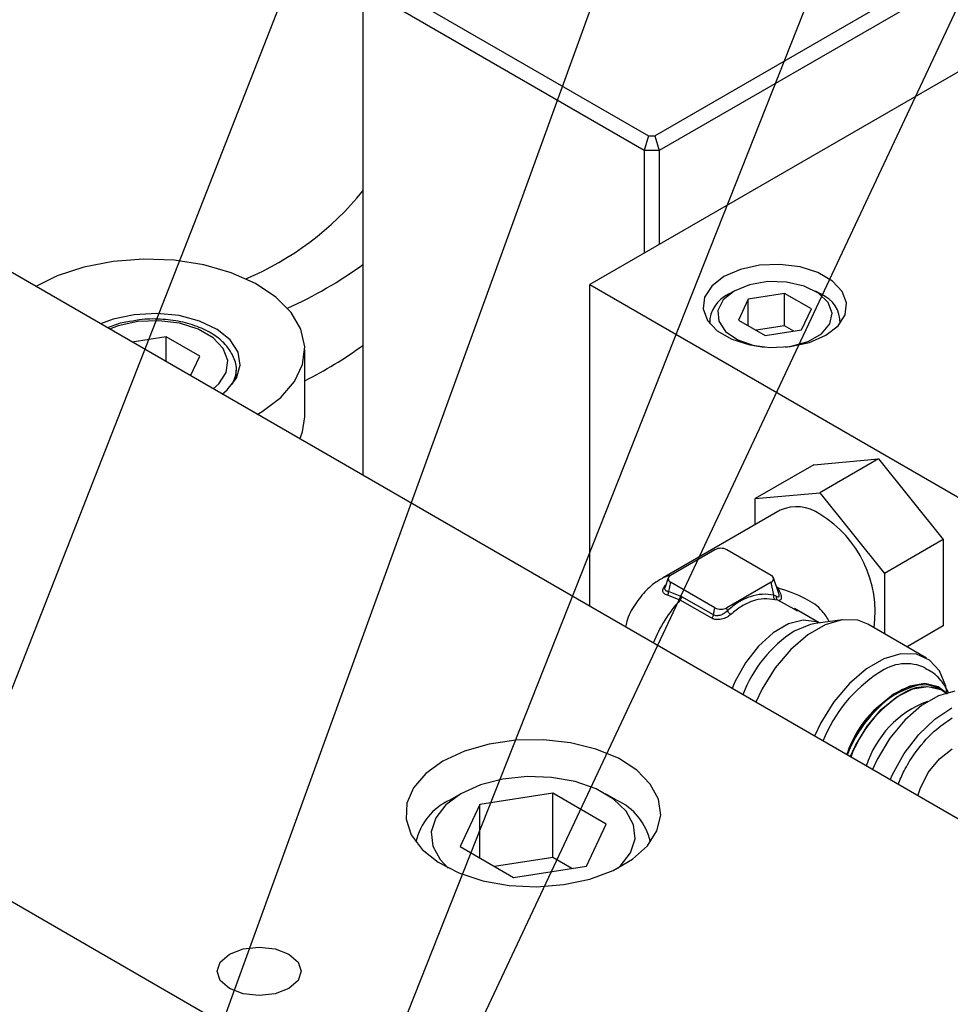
# Model space of a CAD drawing. Header units: inches. Extents: x 1880 to 2363, y -453 to -54.
# Tile 901 of 1056: x 2074 to 2076.22, y -67.3 to -64.95. Entities that reach past the tile are written whole.
import ezdxf

# ---------------------------------------------------------------- set-up
doc = ezdxf.new("R2010")
doc.units = ezdxf.units.IN
doc.header["$LTSCALE"] = 0.5
doc.header["$MEASUREMENT"] = 0
for name, color, linetype in [('DIE-M-S', 8, 'Continuous'), ('DSS-M-S', 53, 'Continuous'), ('RAI-M-S', 8, 'Continuous'), ('SID-M-S', 105, 'Continuous'), ('SVD-M-S', 8, 'Continuous')]:
    doc.layers.add(name, color=color, linetype=linetype)

msp = doc.modelspace()

# ---------------------------------------------------------------- linework, layer by layer
at = {"layer": 'DIE-M-S', "linetype": 'Continuous', "lineweight": 25}
for p, q in [((2078.88422, -68.38435), (2071.83489, -64.31486)), ((2075.1879, -66.67155), (2075.124, -66.68073)), ((2075.25372, -66.67052), (2075.1879, -66.67155)), ((2075.31838, -66.67769), (2075.25372, -66.67052)), ((2075.06501, -66.69761), (2075.01369, -66.72143)), ((2075.124, -66.68073), (2075.06501, -66.69761)), ((2075.37887, -66.69271), (2075.31838, -66.67769)), ((2075.43235, -66.71488), (2075.37887, -66.69271)), ((2075.01369, -66.72143), (2074.97244, -66.75106)), ((2075.47632, -66.74318), (2075.43235, -66.71488)), ((2075.50872, -66.77626), (2075.47632, -66.74318)), ((2074.97244, -66.75106), (2074.94318, -66.78511)), ((2074.94318, -66.78511), (2074.92729, -66.822)), ((2075.52805, -66.8126), (2075.50872, -66.77626)), ((2075.53339, -66.85049), (2075.52805, -66.8126)), ((2074.92729, -66.822), (2074.92551, -66.85999)), ((2074.92551, -66.85999), (2074.93792, -66.89732)), ((2075.5245, -66.88815), (2075.53339, -66.85049)), ((2074.93792, -66.89732), (2074.96394, -66.93224)), ((2075.5018, -66.92383), (2075.5245, -66.88815)), ((2074.96394, -66.93224), (2075.00235, -66.96311)), ((2075.46634, -66.95586), (2075.5018, -66.92383)), ((2075.41978, -66.98274), (2075.46634, -66.95586)), ((2075.00235, -66.96311), (2075.05136, -66.9885)), ((2075.05136, -66.9885), (2075.10868, -67.0072)), ((2075.30249, -67.01632), (2075.3643, -67.00321)), ((2075.3643, -67.00321), (2075.41978, -66.98274)), ((2075.10868, -67.0072), (2075.17162, -67.01836)), ((2075.17162, -67.01836), (2075.23725, -67.02145)), ((2075.23725, -67.02145), (2075.30249, -67.01632)), ((2074.53647, -67.16972), (2074.57493, -67.1653)), ((2074.57493, -67.1653), (2074.61339, -67.16972)), ((2074.48208, -67.20111), (2074.50387, -67.18229)), ((2074.50387, -67.18229), (2074.53647, -67.16972)), ((2074.61339, -67.16972), (2074.646, -67.18229)), ((2074.646, -67.18229), (2074.66778, -67.20111)), ((2074.47443, -67.22332), (2074.48208, -67.20111)), ((2074.66778, -67.20111), (2074.67543, -67.22332)), ((2074.48208, -67.24552), (2074.47443, -67.22332)), ((2074.67543, -67.22332), (2074.66778, -67.24552)), ((2074.50387, -67.26434), (2074.48208, -67.24552)), ((2074.66778, -67.24552), (2074.646, -67.26434)), ((2074.53647, -67.27692), (2074.50387, -67.26434)), ((2074.57493, -67.28133), (2074.53647, -67.27692)), ((2074.61339, -67.27692), (2074.57493, -67.28133)), ((2074.646, -67.26434), (2074.61339, -67.27692))]:
    msp.add_line(p, q, dxfattribs=at)
at = {"layer": 'DSS-M-S', "linetype": 'Continuous', "lineweight": 25}
for p, q in [((2074.84742, -64.84975), (2075.50452, -65.22909)), ((2075.51917, -65.22909), (2076.16592, -64.85573)), ((2075.49417, -65.26394), (2074.82242, -64.87615)), ((2074.82242, -64.87615), (2074.82242, -66.03952)), ((2076.1836, -64.88635), (2075.52952, -65.26394)), ((2075.50452, -65.22909), (2075.49417, -65.26394)), ((2075.50452, -65.22909), (2075.51917, -65.22909)), ((2075.51917, -65.22909), (2075.52952, -65.26394)), ((2075.52952, -65.26394), (2075.49417, -65.26394)), ((2075.49417, -65.26394), (2075.49417, -65.50889)), ((2075.52952, -65.26394), (2075.52952, -65.48848))]:
    msp.add_line(p, q, dxfattribs=at)
for centre, radius, start, end in [((2074.26503, -64.90867), 0.71758, 292.78905, 320.96484), ((2074.21572, -64.69797), 1.03483, 294.3681, 305.89351), ((2074.24399, -64.93588), 0.98179, 296.61451, 306.09729)]:
    msp.add_arc(centre, radius, start, end, dxfattribs=at)
at = {"layer": 'RAI-M-S', "linetype": 'Continuous', "lineweight": 25}
msp.add_line((2075.09057, -67.6964), (2073.92595, -67.02408), dxfattribs=at)
at = {"layer": 'SID-M-S'}
for p, q in [((2073.6215, -67.47528), (2076.00391, -61.39594)), ((2074.25153, -67.99641), (2076.64641, -61.39766)), ((2074.54934, -68.52311), (2077.90154, -61.39093)), ((2074.63008, -68.07965), (2077.27465, -61.39571))]:
    msp.add_line(p, q, dxfattribs=at)
at = {"layer": 'SVD-M-S', "linetype": 'Continuous', "lineweight": 25}
for p, q in [((2076.42472, -64.9717), (2075.36406, -65.584)), ((2074.29865, -65.52323), (2074.22593, -65.52863)), ((2074.3718, -65.52612), (2074.29865, -65.52323)), ((2074.15644, -65.54212), (2074.09283, -65.56318)), ((2074.22593, -65.52863), (2074.15644, -65.54212)), ((2074.44257, -65.5372), (2074.3718, -65.52612)), ((2074.50823, -65.55603), (2074.44257, -65.5372)), ((2075.76947, -65.53807), (2075.72363, -65.54794)), ((2075.81827, -65.53606), (2075.76947, -65.53807)), ((2075.86607, -65.54206), (2075.81827, -65.53606)), ((2075.909, -65.5556), (2075.86607, -65.54206)), ((2074.09283, -65.56318), (2074.04142, -65.58867)), ((2074.56627, -65.58189), (2074.50823, -65.55603)), ((2075.68447, -65.56487), (2075.65515, -65.58748)), ((2075.72363, -65.54794), (2075.68447, -65.56487)), ((2075.9436, -65.57557), (2075.909, -65.5556)), ((2074.61445, -65.6138), (2074.56627, -65.58189)), ((2075.36406, -65.584), (2076.24795, -66.09426)), ((2075.36406, -66.35221), (2075.36406, -65.584)), ((2075.65515, -65.58748), (2075.63806, -65.61394)), ((2075.74583, -65.58439), (2075.70913, -65.59952)), ((2075.78906, -65.57696), (2075.74583, -65.58439)), ((2075.83412, -65.57804), (2075.78906, -65.57696)), ((2075.87613, -65.5875), (2075.83412, -65.57804)), ((2075.91055, -65.60433), (2075.87613, -65.5875)), ((2075.96704, -65.60035), (2075.9436, -65.57557)), ((2074.65093, -65.65052), (2074.61445, -65.6138)), ((2075.63806, -65.61394), (2075.63457, -65.64211)), ((2075.70913, -65.59952), (2075.68292, -65.62071)), ((2075.70911, -65.59953), (2075.69568, -65.60729)), ((2075.70913, -65.59952), (2075.70913, -65.59952)), ((2075.82935, -65.60514), (2075.74221, -65.61862)), ((2075.89314, -65.64196), (2075.82935, -65.60514)), ((2075.82935, -65.68271), (2075.82935, -65.60514)), ((2075.91633, -65.60729), (2075.90289, -65.59953)), ((2075.93363, -65.62669), (2075.91055, -65.60433)), ((2075.97744, -65.62795), (2075.96704, -65.60035)), ((2075.68292, -65.62071), (2075.67006, -65.64566)), ((2075.74221, -65.61862), (2075.71887, -65.66892)), ((2075.74221, -65.6824), (2075.74221, -65.61862)), ((2075.94289, -65.65217), (2075.93363, -65.62669)), ((2075.97395, -65.65612), (2075.97744, -65.62795)), ((2074.27669, -65.65599), (2074.22614, -65.66688)), ((2074.33041, -65.65303), (2074.27669, -65.65599)), ((2074.38362, -65.65819), (2074.33041, -65.65303)), ((2074.4327, -65.67113), (2074.38362, -65.65819)), ((2074.67429, -65.69064), (2074.65093, -65.65052)), ((2075.63457, -65.64211), (2075.64497, -65.6697)), ((2075.67006, -65.64566), (2075.67192, -65.67167)), ((2075.86979, -65.69227), (2075.89314, -65.64196)), ((2075.93731, -65.67801), (2075.94289, -65.65217)), ((2075.95685, -65.68258), (2075.97395, -65.65612)), ((2074.22614, -65.66688), (2074.19625, -65.67804)), ((2074.23814, -65.68251), (2074.21732, -65.69021)), ((2074.28538, -65.67234), (2074.23814, -65.68251)), ((2074.33568, -65.67026), (2074.28538, -65.67234)), ((2074.38496, -65.67645), (2074.33568, -65.67026)), ((2074.42921, -65.6904), (2074.38496, -65.67645)), ((2074.47431, -65.69096), (2074.4327, -65.67113)), ((2075.64497, -65.6697), (2075.66841, -65.69449)), ((2075.65, -65.67096), (2075.65, -65.67668)), ((2075.67192, -65.67167), (2075.68831, -65.69593)), ((2075.71887, -65.66892), (2075.78266, -65.70574)), ((2075.82935, -65.68271), (2075.76105, -65.69327)), ((2075.85095, -65.69518), (2075.82935, -65.68271)), ((2075.9175, -65.7014), (2075.93731, -65.67801)), ((2075.92754, -65.70519), (2075.95685, -65.68258)), ((2075.962, -65.67668), (2075.962, -65.67096)), ((2074.35246, -65.7089), (2074.27141, -65.72144)), ((2074.43282, -65.75529), (2074.35246, -65.7089)), ((2074.35246, -65.76822), (2074.35246, -65.7089)), ((2074.46487, -65.71098), (2074.42921, -65.6904)), ((2074.48904, -65.73653), (2074.46487, -65.71098)), ((2074.50561, -65.71633), (2074.47431, -65.69096)), ((2074.68365, -65.73262), (2074.67429, -65.69064)), ((2075.66841, -65.69449), (2075.703, -65.71446)), ((2075.68831, -65.69593), (2075.71746, -65.71579)), ((2075.78266, -65.70574), (2075.86979, -65.69227)), ((2075.88561, -65.71981), (2075.9175, -65.7014)), ((2075.88837, -65.72211), (2075.92754, -65.70519)), ((2074.52447, -65.74552), (2074.50561, -65.71633)), ((2074.67864, -65.77484), (2074.68365, -65.73262)), ((2075.703, -65.71446), (2075.74594, -65.72799)), ((2075.71746, -65.71579), (2075.7562, -65.72912)), ((2075.74594, -65.72799), (2075.79374, -65.734)), ((2075.7562, -65.72912), (2075.78065, -65.73316)), ((2075.79374, -65.734), (2075.84254, -65.73198)), ((2075.83135, -65.73316), (2075.84509, -65.73124)), ((2075.84254, -65.73198), (2075.88837, -65.72211)), ((2075.84509, -65.73124), (2075.88561, -65.71981)), ((2074.41111, -65.80208), (2074.43282, -65.75529)), ((2074.49976, -65.76498), (2074.48904, -65.73653)), ((2074.5296, -65.77653), (2074.52447, -65.74552)), ((2074.68382, -65.89979), (2074.68382, -65.73905)), ((2074.49616, -65.79402), (2074.49976, -65.76498)), ((2074.52066, -65.80724), (2074.5296, -65.77653)), ((2074.65946, -65.8157), (2074.67864, -65.77484)), ((2074.47854, -65.82129), (2074.49616, -65.79402)), ((2074.51134, -65.82149), (2074.51886, -65.79997)), ((2074.51886, -65.79997), (2074.51973, -65.79295)), ((2074.51973, -65.79295), (2074.51989, -65.78835)), ((2074.51989, -65.80866), (2074.51989, -65.78835)), ((2074.4652, -65.83331), (2074.47854, -65.82129)), ((2074.49825, -65.83558), (2074.52066, -65.80724)), ((2074.62684, -65.8536), (2074.65946, -65.8157)), ((2074.48627, -65.84547), (2074.49825, -65.83558)), ((2074.58203, -65.88711), (2074.62684, -65.8536)), ((2074.5703, -65.89398), (2074.58203, -65.88711)), ((2074.67864, -65.93558), (2074.68382, -65.89979)), ((2074.67233, -65.95288), (2074.67864, -65.93558)), ((2075.89881, -66.01413), (2075.7588, -66.09495)), ((2075.89881, -66.01413), (2076.05349, -66.0003)), ((2076.05349, -66.0003), (2075.91348, -66.08112)), ((2076.05349, -66.0003), (2076.20817, -66.19272)), ((2075.7588, -66.09495), (2075.91348, -66.08112)), ((2075.91348, -66.08112), (2076.06816, -66.27354)), ((2075.7588, -66.15728), (2075.7588, -66.09495)), ((2075.81849, -66.12282), (2075.53742, -66.28509)), ((2076.20817, -66.19272), (2076.06816, -66.27354)), ((2076.20817, -66.19272), (2076.20817, -66.39897)), ((2075.66305, -66.21693), (2075.55698, -66.27816)), ((2075.7974, -66.27816), (2075.69133, -66.21693)), ((2076.06816, -66.27354), (2076.06816, -66.41772)), ((2075.5466, -66.28072), (2075.53742, -66.28509)), ((2075.55149, -66.28414), (2075.54404, -66.30641)), ((2075.55819, -66.27747), (2075.5466, -66.28072)), ((2075.55698, -66.29449), (2075.55239, -66.31695)), ((2075.66305, -66.35572), (2075.55698, -66.29449)), ((2075.7974, -66.29449), (2075.69133, -66.35572)), ((2075.80373, -66.32542), (2075.7974, -66.29449)), ((2075.81542, -66.32161), (2075.8029, -66.28414)), ((2075.54393, -66.3071), (2075.54405, -66.30642)), ((2075.58414, -66.32921), (2075.55239, -66.31695)), ((2075.80942, -66.30366), (2075.81303, -66.30805)), ((2075.81303, -66.30805), (2075.81119, -66.30896)), ((2075.58007, -66.33697), (2075.5499, -66.32532)), ((2075.65549, -66.38051), (2075.58007, -66.33697)), ((2075.65957, -66.37275), (2075.58414, -66.32921)), ((2075.80897, -66.3278), (2075.80373, -66.32542)), ((2075.81303, -66.33771), (2075.80679, -66.33634)), ((2075.85175, -66.35905), (2075.81303, -66.33771)), ((2075.65957, -66.37275), (2075.66305, -66.35572)), ((2075.69273, -66.36252), (2075.69133, -66.35572)), ((2075.85978, -66.36348), (2075.85175, -66.35905)), ((2075.91218, -66.39176), (2075.85267, -66.3574)), ((2075.87394, -66.38497), (2075.83871, -66.39391)), ((2075.9052, -66.38888), (2075.87394, -66.38497)), ((2075.9032, -66.39298), (2075.89079, -66.39542)), ((2075.96737, -66.38423), (2075.9032, -66.39298)), ((2075.91199, -66.39178), (2075.9052, -66.38888)), ((2075.967, -66.38428), (2075.92637, -66.39618)), ((2076.00406, -66.38535), (2075.967, -66.38428)), ((2076.02818, -66.39464), (2076.00406, -66.38535)), ((2075.80212, -66.41503), (2075.76689, -66.44677)), ((2075.83871, -66.39391), (2075.80212, -66.41503)), ((2075.89079, -66.39542), (2075.85224, -66.41155)), ((2075.92637, -66.39618), (2075.88452, -66.42033)), ((2076.16831, -66.47553), (2076.02818, -66.39464)), ((2076.20817, -66.39897), (2076.12193, -66.44876)), ((2075.88452, -66.42033), (2075.84389, -66.45536)), ((2075.76689, -66.44677), (2075.73563, -66.48677)), ((2075.84389, -66.45536), (2075.80683, -66.49921)), ((2075.73563, -66.48677), (2075.71066, -66.53207)), ((2076.06649, -66.47707), (2076.02465, -66.50123)), ((2076.10713, -66.46518), (2076.06649, -66.47707)), ((2076.14418, -66.46624), (2076.10713, -66.46518)), ((2076.17551, -66.48021), (2076.14418, -66.46624)), ((2076.19928, -66.50625), (2076.17551, -66.48021)), ((2075.80683, -66.49921), (2075.77551, -66.54934)), ((2076.02465, -66.50123), (2075.98401, -66.53625)), ((2076.21412, -66.54287), (2076.19928, -66.50625)), ((2075.71066, -66.53207), (2075.70384, -66.54836)), ((2075.77551, -66.54934), (2075.76034, -66.58098)), ((2075.98401, -66.53625), (2075.94696, -66.5801)), ((2076.12788, -66.5425), (2076.08945, -66.56165)), ((2076.09711, -66.56801), (2076.13505, -66.5491)), ((2076.16418, -66.53644), (2076.12788, -66.5425)), ((2076.13505, -66.5491), (2076.17089, -66.54312)), ((2076.19565, -66.54392), (2076.16418, -66.53644)), ((2076.17089, -66.54312), (2076.20196, -66.55051)), ((2076.2152, -66.5587), (2076.19565, -66.54392)), ((2076.23604, -66.55436), (2076.19656, -66.56545)), ((2076.20538, -66.55236), (2076.19802, -66.54811)), ((2076.20196, -66.55051), (2076.20543, -66.55238)), ((2076.20543, -66.55238), (2076.21468, -66.55885)), ((2076.20618, -66.55314), (2076.20945, -66.55517)), ((2076.20945, -66.55517), (2076.21455, -66.55889)), ((2076.21752, -66.56135), (2076.21412, -66.54287)), ((2075.94696, -66.5801), (2075.91563, -66.63023)), ((2076.08945, -66.56165), (2076.05173, -66.59247)), ((2076.05987, -66.59844), (2076.09711, -66.56801)), ((2076.19656, -66.56545), (2076.15579, -66.58899)), ((2076.05173, -66.59247), (2076.01752, -66.63269)), ((2076.0261, -66.63814), (2076.05987, -66.59844)), ((2076.15579, -66.58899), (2076.1163, -66.62349)), ((2076.18812, -66.62115), (2076.22881, -66.59471)), ((2076.1163, -66.62349), (2076.08058, -66.66679)), ((2076.14935, -66.65808), (2076.18812, -66.62115)), ((2075.91563, -66.63023), (2075.90047, -66.66187)), ((2076.01752, -66.63269), (2075.98937, -66.67931)), ((2075.99831, -66.68417), (2076.0261, -66.63814)), ((2076.08058, -66.66679), (2076.05086, -66.71617)), ((2076.11493, -66.70318), (2076.14935, -66.65808)), ((2075.98937, -66.67931), (2075.97732, -66.70623)), ((2075.98618, -66.71135), (2075.99831, -66.68417)), ((2076.19897, -66.7157), (2076.22921, -66.69209)), ((2076.05086, -66.71617), (2076.039, -66.74184)), ((2076.08702, -66.7536), (2076.11493, -66.70318)), ((2076.17239, -66.74877), (2076.19897, -66.7157)), ((2075.15649, -66.76446), (2075.1029, -66.77838)), ((2075.21429, -66.75835), (2075.15649, -66.76446)), ((2075.27294, -66.76039), (2075.21429, -66.75835)), ((2075.32904, -66.77049), (2075.27294, -66.76039)), ((2076.08142, -66.76633), (2076.08702, -66.7536)), ((2076.15266, -66.78731), (2076.17239, -66.74877)), ((2075.1029, -66.77838), (2075.05665, -66.7993)), ((2075.37933, -66.78803), (2075.32904, -66.77049)), ((2075.42088, -66.81202), (2075.37933, -66.78803)), ((2076.14698, -66.80418), (2076.15266, -66.78731)), ((2075.05665, -66.7993), (2075.02041, -66.82601)), ((2075.05662, -66.79932), (2075.0301, -66.81463)), ((2075.27563, -66.79836), (2075.10163, -66.82527)), ((2075.403, -66.87189), (2075.27563, -66.79836)), ((2075.27563, -66.95146), (2075.27563, -66.79836)), ((2075.42791, -66.81463), (2075.40139, -66.79932)), ((2075.45128, -66.84105), (2075.42088, -66.81202)), ((2075.02041, -66.82601), (2074.99629, -66.85694)), ((2075.10163, -66.82527), (2075.05501, -66.92572)), ((2075.10163, -66.95263), (2075.10163, -66.82527)), ((2074.99629, -66.85694), (2074.9857, -66.89031)), ((2075.46876, -66.87344), (2075.45128, -66.84105)), ((2075.35638, -66.97233), (2075.403, -66.87189)), ((2075.47231, -66.9073), (2075.46876, -66.87344)), ((2074.9857, -66.89031), (2074.98925, -66.92417)), ((2075.46172, -66.94067), (2075.47231, -66.9073)), ((2074.98925, -66.92417), (2075.00673, -66.95655)), ((2075.05501, -66.92572), (2075.18238, -66.99925)), ((2075.00673, -66.95655), (2075.02616, -66.97683)), ((2075.27563, -66.95146), (2075.1368, -66.97293)), ((2075.32121, -66.97777), (2075.27563, -66.95146)), ((2075.4376, -66.9716), (2075.46172, -66.94067)), ((2075.18238, -66.99925), (2075.35638, -66.97233)), ((2075.43185, -66.97683), (2075.4376, -66.9716))]:
    msp.add_line(p, q, dxfattribs=at)
for centre, radius, start, end in [((2075.72469, -65.67572), 0.07433, 112.95746, 181.0902), ((2075.8888, -65.67476), 0.07288, 358.13706, 67.80234), ((2075.85793, -66.20889), 0.09467, 54.07057, 114.61897), ((2075.77139, -66.36664), 0.27411, 352.33018, 58.77556), ((2075.67719, -66.24423), 0.03074, 62.60967, 117.39029), ((2075.56008, -66.28633), 0.00873, 110.78335, 249.21661), ((2075.7943, -66.28633), 0.00873, 290.78349, 69.21655), ((2075.81599, -66.5558), 0.32178, 137.15273, 158.87476), ((2075.56797, -66.32566), 0.01656, 316.94663, 347.63675), ((2075.67719, -66.32843), 0.03074, 242.60965, 297.39034), ((2076.02009, -66.67309), 0.31077, 122.69112, 159.27751), ((2076.24284, -66.80211), 0.34683, 122.87916, 158.24359), ((2076.11951, -66.59678), 0.10773, 64.4488, 127.08034), ((2076.21704, -66.78073), 0.25054, 106.00049, 162.7632), ((2076.26344, -66.81364), 0.30391, 122.69487, 159.47743), ((2076.15703, -66.63757), 0.09841, 65.38103, 125.92943), ((2076.16519, -66.64243), 0.09825, 65.34282, 125.93291), ((2076.27147, -66.81828), 0.30349, 122.69511, 159.49007), ((2076.25507, -66.80571), 0.24186, 110.46126, 162.59219), ((2075.08951, -66.9458), 0.144, 114.35368, 167.52336), ((2075.36851, -66.94579), 0.14398, 12.47585, 65.63526)]:
    msp.add_arc(centre, radius, start, end, dxfattribs=at)
for points, knots in [([(2074.26564, -65.67247), (2074.25964, -65.67331), (2074.24043, -65.67598), (2074.22402, -65.68285), (2074.21274, -65.68757)], [0, 0, 0, 0, 0.31242828, 1, 1, 1, 1]), ([(2074.5195, -65.79391), (2074.51959, -65.79354), (2074.52229, -65.7829), (2074.51643, -65.76107), (2074.50101, -65.73235), (2074.47403, -65.70741), (2074.43791, -65.68722), (2074.39391, -65.67295), (2074.34543, -65.66607), (2074.30125, -65.66565), (2074.27557, -65.67057), (2074.26564, -65.67247)], [0, 0, 0, 0, 0.0044009, 0.1295137, 0.2526128, 0.3795604, 0.512071, 0.646756, 0.7812039, 0.9154424, 1, 1, 1, 1]), ([(2075.53772, -66.2856), (2075.53534, -66.28676), (2075.52109, -66.29373), (2075.49772, -66.31393), (2075.47079, -66.34711), (2075.45409, -66.37787), (2075.45059, -66.39728), (2075.44979, -66.4017)], [0, 0, 0, 0, 0.0529237, 0.3171802, 0.6060933, 0.9103588, 1, 1, 1, 1]), ([(2075.5499, -66.32532), (2075.5482, -66.32487), (2075.54486, -66.32398), (2075.54132, -66.32151), (2075.53915, -66.31833), (2075.5385, -66.31455), (2075.53927, -66.31037), (2075.54154, -66.30601), (2075.54384, -66.30279), (2075.54563, -66.30118), (2075.54586, -66.30097)], [0, 0, 0, 0, 0.1475331, 0.2899108, 0.4294643, 0.5685134, 0.7038658, 0.8398468, 0.9786028, 1, 1, 1, 1]), ([(2075.55239, -66.31695), (2075.55105, -66.31676), (2075.5485, -66.3164), (2075.54567, -66.31486), (2075.5439, -66.31264), (2075.54323, -66.30999), (2075.54372, -66.30798), (2075.54393, -66.3071)], [0, 0, 0, 0, 0.221296, 0.4225601, 0.6352478, 0.8411154, 1, 1, 1, 1]), ([(2075.5499, -66.32532), (2075.55028, -66.32473), (2075.55103, -66.32355), (2075.55182, -66.32142), (2075.55233, -66.31917), (2075.55237, -66.31768), (2075.55239, -66.31695)], [0, 0, 0, 0, 0.2467449, 0.4999991, 0.7532537, 1, 1, 1, 1]), ([(2075.80373, -66.32542), (2075.79442, -66.32422), (2075.77591, -66.32181), (2075.74707, -66.32813), (2075.71875, -66.34096), (2075.7014, -66.35533), (2075.69273, -66.36252)], [0, 0, 0, 0, 0.252615, 0.5025313, 0.7511391, 1, 1, 1, 1]), ([(2075.80897, -66.3278), (2075.81023, -66.32834), (2075.81246, -66.3293), (2075.81481, -66.32945), (2075.81612, -66.32848), (2075.81653, -66.32652), (2075.81623, -66.3241), (2075.8156, -66.3223), (2075.81536, -66.32163)], [0, 0, 0, 0, 0.2612838, 0.4619407, 0.6221818, 0.7676461, 0.9136031, 1, 1, 1, 1]), ([(2075.81303, -66.30805), (2075.8154, -66.31266), (2075.81883, -66.3193), (2075.8209, -66.32707), (2075.82143, -66.33161), (2075.82091, -66.33498), (2075.81883, -66.33807), (2075.81541, -66.33786), (2075.81303, -66.33771)], [0, 0, 0, 0, 0.2676558, 0.3861289, 0.4997912, 0.6123904, 0.7309429, 1, 1, 1, 1]), ([(2075.93593, -66.38852), (2075.93086, -66.37993), (2075.91783, -66.35785), (2075.87554, -66.32871), (2075.83587, -66.3156), (2075.81303, -66.30805)], [0, 0, 0, 0, 0.2127804, 0.5468, 1, 1, 1, 1]), ([(2075.80679, -66.33634), (2075.79783, -66.33515), (2075.78018, -66.33282), (2075.75271, -66.33875), (2075.72583, -66.35087), (2075.70934, -66.36457), (2075.70109, -66.37143)], [0, 0, 0, 0, 0.25439527, 0.50124142, 0.75037201, 1, 1, 1, 1]), ([(2075.80679, -66.33634), (2075.80616, -66.33581), (2075.80485, -66.33474), (2075.80365, -66.33198), (2075.80317, -66.32873), (2075.80355, -66.3265), (2075.80373, -66.32542)], [0, 0, 0, 0, 0.2427428, 0.5000004, 0.7572578, 1, 1, 1, 1]), ([(2075.80897, -66.3278), (2075.80889, -66.32879), (2075.80874, -66.33084), (2075.80951, -66.33374), (2075.81094, -66.33621), (2075.81234, -66.33722), (2075.81303, -66.33771)], [0, 0, 0, 0, 0.2439708, 0.5000063, 0.7560382, 1, 1, 1, 1]), ([(2075.69273, -66.36252), (2075.69047, -66.36463), (2075.68594, -66.36887), (2075.67824, -66.37272), (2075.67204, -66.37441), (2075.66742, -66.37485), (2075.66317, -66.37443), (2075.66074, -66.3733), (2075.65957, -66.37275)], [0, 0, 0, 0, 0.2499935, 0.5021453, 0.6386765, 0.7531579, 0.8799603, 1, 1, 1, 1]), ([(2075.70109, -66.37143), (2075.70028, -66.37096), (2075.69861, -66.37), (2075.69615, -66.36772), (2075.69403, -66.36512), (2075.69315, -66.36337), (2075.69272, -66.36252)], [0, 0, 0, 0, 0.2431185, 0.5000023, 0.7568848, 1, 1, 1, 1]), ([(2075.70109, -66.37143), (2075.69959, -66.37271), (2075.69658, -66.37526), (2075.69098, -66.37852), (2075.68485, -66.3812), (2075.67838, -66.38305), (2075.67191, -66.38399), (2075.6658, -66.38386), (2075.66017, -66.3828), (2075.65705, -66.38127), (2075.65549, -66.38051)], [0, 0, 0, 0, 0.1248263, 0.2506673, 0.3796294, 0.5087468, 0.635437, 0.7607568, 0.8800651, 1, 1, 1, 1]), ([(2076.22096, -66.55902), (2076.2169, -66.55136), (2076.20684, -66.53239), (2076.18715, -66.5118), (2076.17028, -66.50335), (2076.16496, -66.50069)], [0, 0, 0, 0, 0.3166004, 0.7845381, 1, 1, 1, 1]), ([(2076.10029, -66.77722), (2076.10481, -66.76633), (2076.11501, -66.74175), (2076.14305, -66.69677), (2076.18223, -66.65019), (2076.21482, -66.62828), (2076.22921, -66.6186)], [0, 0, 0, 0, 0.16386616, 0.36982434, 0.72176583, 1, 1, 1, 1])]:
    msp.add_open_spline(points, degree=3, knots=knots, dxfattribs=at)
msp.add_open_spline([(2075.65549, -66.38051), (2075.65597, -66.37995), (2075.65693, -66.37884), (2075.65811, -66.37688), (2075.65905, -66.37481), (2075.65939, -66.37344), (2075.65957, -66.37275)], degree=3, dxfattribs=at)

doc.saveas('drawing.dxf')
